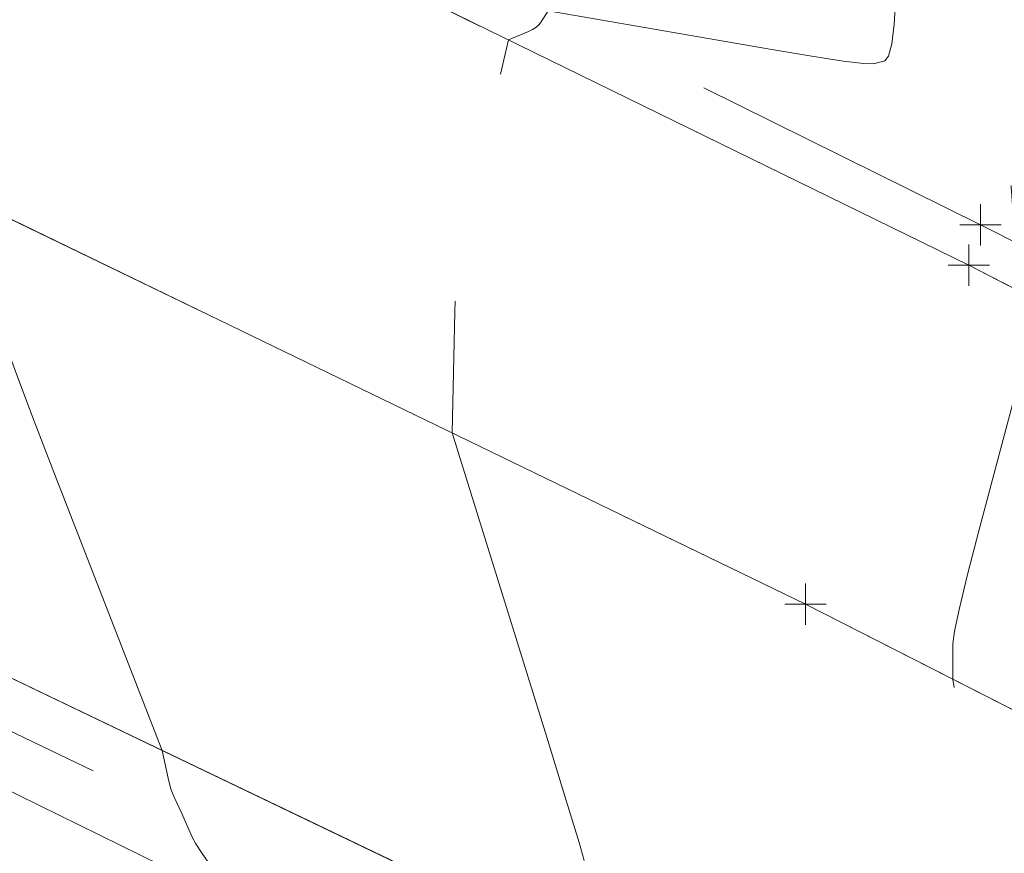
# Model space of a CAD drawing. Extents: x 1926935 to 1928139, y 199322 to 200300.
# Tile 585 of 656: x 1927263 to 1927287, y 200157 to 200177. Entities that reach past the tile are written whole.
import ezdxf

# ---------------------------------------------------------------- set-up
doc = ezdxf.new("R2010")
doc.units = 0
doc.header["$MEASUREMENT"] = 0
for name, pattern in [('CENTER LINE DOUBLE SOLID', [0]), ('DGN Style 2', [14.030764, 8.418458, -5.612305]), ('DGN Style 3', [19.643069, 14.030764, -5.612305]), ('DGN Style 4', [22.463252, 11.224611, -5.612305, 0.014031, -5.612305]), ('gasex', [0])]:
    doc.linetypes.add(name, pattern=pattern)
for name, color, linetype, lineweight in [('DT_X_Contour_Minor', 136, 'DGN Style 3', 0), ('DT_X_Terrain_Ground_Line', 92, 'DGN Style 3', 13), ('PM_X_CL_Double_Solid', 40, 'CENTER LINE DOUBLE SOLID', 0), ('PM_X_Edge_Line', 40, 'Continuous', 0), ('PV_X_COP', 4, 'DGN Style 4', 0), ('PV_X_EOP', 7, 'DGN Style 3', 0), ('PV_X_Shoulder', 30, 'DGN Style 3', 0), ('SV_X_Top_of_Bank', 97, 'DGN Style 2', 0), ('UT_X_Gas', 40, 'gasex', 0)]:
    doc.layers.add(name, color=color, linetype=linetype, lineweight=lineweight)
doc.layers.add('SV_X_Shot_Marker (Construction)', color=40, linetype='Continuous', lineweight=0, transparency=0.5)

# ---------------------------------------------------------------- blocks, each defined once
blk = doc.blocks.new('SVPT_580')
at = {"layer": 'SV_X_Shot_Marker (Construction)', "transparency": 33554495}
for p, q in [((0, 0.025), (0, -0.025)), ((-0.025, 0), (0.025, 0))]:
    blk.add_line(p, q, dxfattribs=at)
blk.add_point((0, 0), dxfattribs=at)
blk = doc.blocks.new('SVPT_581')
at = {"layer": 'SV_X_Shot_Marker (Construction)', "transparency": 33554495}
for p, q in [((0, 0.025), (0, -0.025)), ((-0.025, 0), (0.025, 0))]:
    blk.add_line(p, q, dxfattribs=at)
blk.add_point((0, 0), dxfattribs=at)
blk = doc.blocks.new('SVPT_582')
at = {"layer": 'SV_X_Shot_Marker (Construction)', "transparency": 33554495}
for p, q in [((0, 0.025), (0, -0.025)), ((-0.025, 0), (0.025, 0))]:
    blk.add_line(p, q, dxfattribs=at)
blk.add_point((0, 0), dxfattribs=at)
blk = doc.blocks.new('SVPT_583')
at = {"layer": 'SV_X_Shot_Marker (Construction)', "transparency": 33554495}
for p, q in [((0, 0.025), (0, -0.025)), ((-0.025, 0), (0.025, 0))]:
    blk.add_line(p, q, dxfattribs=at)
blk.add_point((0, 0), dxfattribs=at)
blk = doc.blocks.new('*U2117', base_point=(1927600.126, 199832.709, 682.609))
at = {"layer": 'DT_X_Contour_Minor', "flags": 128}
for points, elevation in [([(1927124.388, 200272.19), (1927138.059, 200263.728), (1927140.72, 200262.086), (1927142.842, 200260.785), (1927144.425, 200259.825), (1927145.471, 200259.206), (1927147.54, 200258.012), (1927148.343, 200257.561), (1927149.2, 200257.103), (1927150.111, 200256.637), (1927151.076, 200256.165), (1927153.72, 200254.895), (1927154.973, 200254.271), (1927156.747, 200253.35), (1927159.043, 200252.133), (1927161.86, 200250.619), (1927170.069, 200246.187), (1927173.013, 200244.593), (1927175.689, 200243.132), (1927178.095, 200241.807), (1927180.233, 200240.615), (1927185.575, 200237.617), (1927187.563, 200236.506), (1927189.522, 200235.422), (1927191.45, 200234.364), (1927193.348, 200233.332), (1927198.371, 200230.616), (1927200.288, 200229.586), (1927202.274, 200228.536), (1927204.327, 200227.464), (1927206.448, 200226.371), (1927214.262, 200222.371), (1927217.863, 200220.533), (1927223.249, 200217.793), (1927224.815, 200216.993), (1927226.623, 200216.06), (1927228.674, 200214.996), (1927230.967, 200213.799), (1927237.405, 200210.433), (1927239.598, 200209.283), (1927241.346, 200208.361), (1927242.65, 200207.665), (1927243.509, 200207.195), (1927245.21, 200206.246), (1927245.8, 200205.908), (1927246.294, 200205.608), (1927246.692, 200205.344), (1927246.995, 200205.118), (1927247.675, 200204.563), (1927248.241, 200204.17), (1927249.429, 200203.406), (1927251.239, 200202.273), (1927253.671, 200200.769), (1927260.987, 200196.266), (1927263.429, 200194.763), (1927265.269, 200193.631), (1927266.507, 200192.871), (1927267.143, 200192.482), (1927268.036, 200191.939), (1927268.57, 200191.569), (1927269.501, 200190.867), (1927270.831, 200189.832), (1927272.558, 200188.465), (1927281.548, 200181.308), (1927281.53, 200181.308), (1927281.467, 200181.307), (1927278.351, 200181.221), (1927262.524, 200183.965), (1927261.94, 200183.034), (1927261.927, 200183.016), (1927261.92, 200183.013), (1927261.906, 200182.957), (1927261.9, 200182.758), (1927261.864, 200181.239), (1927261.682, 200172.884), (1927262.521, 200170.188), (1927262.748, 200169.503), (1927263.071, 200168.6), (1927263.489, 200167.48), (1927264.003, 200166.144), (1927266.624, 200159.402), (1927266.773, 200158.732), (1927266.805, 200158.595), (1927266.841, 200158.473), (1927266.878, 200158.366), (1927266.917, 200158.273), (1927267.105, 200157.875), (1927267.358, 200157.303), (1927267.446, 200157.143), (1927267.598, 200156.905), (1927267.817, 200156.59), (1927268.1, 200156.199), (1927269.577, 200154.193), (1927271.189, 200153.022), (1927271.514, 200152.783), (1927271.798, 200152.569), (1927272.04, 200152.38), (1927272.241, 200152.215), (1927272.722, 200151.809), (1927273.028, 200151.559), (1927273.587, 200151.113), (1927274.397, 200150.473), (1927279.813, 200146.219), (1927283.311, 200143.48), (1927288.69, 200139.278), (1927289.626, 200137.73), (1927289.821, 200137.402), (1927290.004, 200137.082), (1927290.175, 200136.768), (1927290.335, 200136.462), (1927291.053, 200135.049), (1927289.326, 200135.75), (1927288.826, 200135.925), (1927288.064, 200136.15), (1927287.042, 200136.425), (1927285.759, 200136.749), (1927281.989, 200137.68), (1927280.637, 200138.036), (1927279.409, 200138.406), (1927278.305, 200138.789), (1927277.324, 200139.187), (1927273.037, 200141.072), (1927269.62, 200139.8), (1927268.648, 200139.249), (1927267.197, 200138.139), (1927265.266, 200136.472), (1927262.857, 200134.246), (1927255.792, 200127.568), (1927253.461, 200125.37), (1927251.767, 200123.785), (1927250.711, 200122.813), (1927250.291, 200122.455), (1927250.021, 200122.316), (1927249.881, 200122.231), (1927249.663, 200122.08), (1927249.366, 200121.864), (1927248.992, 200121.581), (1927247.888, 200120.741), (1927247.128, 200120.251), (1927245.674, 200119.41), (1927243.528, 200118.219), (1927240.688, 200116.678), (1927232.191, 200112.102), (1927229.283, 200110.51), (1927226.934, 200109.166), (1927225.144, 200108.071), (1927223.912, 200107.225), (1927219.465, 200103.855)], 646), ([(1927132.715, 200268.761), (1927142.119, 200262.94), (1927143.95, 200261.811), (1927145.409, 200260.915), (1927146.499, 200260.255), (1927147.218, 200259.83), (1927148.642, 200259.008), (1927149.194, 200258.698), (1927149.784, 200258.382), (1927150.41, 200258.062), (1927151.074, 200257.737), (1927152.893, 200256.864), (1927153.918, 200256.347), (1927155.628, 200255.449), (1927158.024, 200254.171), (1927161.105, 200252.512), (1927170.235, 200247.583), (1927173.443, 200245.847), (1927176.219, 200244.334), (1927178.565, 200243.045), (1927180.478, 200241.98), (1927185.007, 200239.439), (1927186.765, 200238.458), (1927188.643, 200237.421), (1927190.64, 200236.328), (1927192.756, 200235.179), (1927198.56, 200232.041), (1927200.708, 200230.886), (1927202.8, 200229.775), (1927204.836, 200228.71), (1927206.816, 200227.688), (1927212.021, 200225.023), (1927213.943, 200224.039), (1927215.806, 200223.088), (1927217.609, 200222.168), (1927223.926, 200218.956), (1927225.705, 200218.048), (1927227.614, 200217.065), (1927229.652, 200216.009), (1927231.819, 200214.879), (1927237.77, 200211.767), (1927239.822, 200210.69), (1927241.518, 200209.793), (1927242.856, 200209.075), (1927243.836, 200208.538), (1927245.974, 200207.344), (1927246.716, 200206.92), (1927247.337, 200206.542), (1927247.838, 200206.21), (1927248.219, 200205.925), (1927249.073, 200205.228), (1927249.671, 200204.804), (1927250.823, 200204.055), (1927252.528, 200202.98), (1927254.788, 200201.581), (1927261.553, 200197.417), (1927263.84, 200196.01), (1927265.631, 200194.909), (1927266.923, 200194.116), (1927267.718, 200193.63), (1927269.174, 200192.745), (1927269.874, 200192.278), (1927270.884, 200191.539), (1927272.202, 200190.528), (1927273.828, 200189.246), (1927278.578, 200185.464), (1927280.182, 200184.196), (1927281.43, 200183.225), (1927282.323, 200182.554), (1927282.86, 200182.18), (1927283.819, 200181.583), (1927284.13, 200181.293), (1927284.343, 200180.872), (1927284.459, 200180.321), (1927284.477, 200179.638), (1927284.395, 200177.643), (1927284.356, 200176.985), (1927284.298, 200176.508), (1927284.222, 200176.212), (1927284.128, 200176.096), (1927283.854, 200176.03), (1927283.62, 200176.033), (1927283.124, 200176.093), (1927282.366, 200176.208), (1927281.346, 200176.38), (1927275.973, 200177.313), (1927275.791, 200177.022), (1927275.744, 200176.962), (1927275.681, 200176.907), (1927275.601, 200176.856), (1927275.504, 200176.81), (1927275.017, 200176.604), (1927274.124, 200172.878), (1927273.954, 200172.101), (1927273.829, 200171.366), (1927273.749, 200170.674), (1927273.713, 200170.024), (1927273.649, 200167.09), (1927275.941, 200159.723), (1927276.383, 200158.296), (1927276.724, 200157.171), (1927276.967, 200156.35), (1927277.109, 200155.831), (1927277.543, 200154.116), (1927277.601, 200153.979), (1927277.619, 200153.927), (1927277.647, 200153.828), (1927277.686, 200153.683), (1927277.735, 200153.492), (1927277.989, 200152.492), (1927278.453, 200151.822), (1927278.583, 200151.637), (1927278.774, 200151.367), (1927279.025, 200151.014), (1927279.337, 200150.576), (1927280.934, 200148.336), (1927285.112, 200145.055), (1927285.997, 200144.361), (1927286.86, 200143.684), (1927287.7, 200143.026), (1927288.519, 200142.386), (1927290.674, 200140.702), (1927291.514, 200140.036), (1927292.416, 200139.299), (1927293.381, 200138.493), (1927294.41, 200137.617), (1927299.354, 200133.365), (1927299.701, 200132.276), (1927299.788, 200132.028), (1927299.902, 200131.749), (1927300.043, 200131.44), (1927300.21, 200131.101), (1927301.051, 200129.447), (1927291.93, 200133.151), (1927290.144, 200133.864), (1927288.697, 200134.416), (1927287.587, 200134.806), (1927286.816, 200135.036), (1927285.208, 200135.433), (1927284.632, 200135.585), (1927284.108, 200135.742), (1927283.637, 200135.906), (1927283.219, 200136.075), (1927281.391, 200136.879), (1927273.075, 200133.783), (1927271.251, 200132.952), (1927269.342, 200131.786), (1927267.35, 200130.286), (1927265.273, 200128.45), (1927259.623, 200123.109), (1927257.686, 200121.314), (1927256.113, 200119.934), (1927254.904, 200118.969), (1927254.06, 200118.42), (1927252.293, 200117.51), (1927251.375, 200116.954), (1927249.945, 200115.967), (1927248.003, 200114.549), (1927245.549, 200112.7), (1927238.323, 200107.196), (1927235.875, 200105.349), (1927233.951, 200103.935), (1927232.551, 200102.954), (1927231.675, 200102.407), (1927230.038, 200101.525), (1927229.478, 200101.218), (1927229.025, 200100.959), (1927228.68, 200100.748), (1927228.443, 200100.585), (1927227.586, 200099.936)], 647), ([(1927141.041, 200265.333), (1927146.18, 200262.153), (1927147.18, 200261.535), (1927147.977, 200261.046), (1927148.573, 200260.685), (1927148.965, 200260.453), (1927149.743, 200260.004), (1927150.045, 200259.835), (1927150.367, 200259.662), (1927150.71, 200259.487), (1927151.072, 200259.31), (1927152.066, 200258.833), (1927152.863, 200258.422), (1927154.51, 200257.547), (1927157.005, 200256.208), (1927160.349, 200254.405), (1927170.4, 200248.979), (1927173.872, 200247.101), (1927176.75, 200245.536), (1927179.034, 200244.284), (1927180.724, 200243.346), (1927184.439, 200241.261), (1927185.967, 200240.41), (1927187.764, 200239.421), (1927189.829, 200238.293), (1927192.164, 200237.027), (1927198.749, 200233.466), (1927201.128, 200232.185), (1927203.327, 200231.015), (1927205.345, 200229.955), (1927207.184, 200229.005), (1927211.845, 200226.618), (1927213.623, 200225.708), (1927217.356, 200223.804), (1927219.311, 200222.81), (1927224.603, 200220.119), (1927226.596, 200219.103), (1927228.604, 200218.07), (1927230.629, 200217.022), (1927232.67, 200215.959), (1927238.134, 200213.101), (1927240.047, 200212.097), (1927241.69, 200211.225), (1927243.062, 200210.486), (1927244.163, 200209.88), (1927246.739, 200208.442), (1927247.632, 200207.931), (1927248.38, 200207.476), (1927248.984, 200207.076), (1927249.442, 200206.733), (1927250.472, 200205.893), (1927251.101, 200205.438), (1927252.216, 200204.703), (1927253.817, 200203.688), (1927255.904, 200202.394), (1927262.118, 200198.569), (1927264.252, 200197.256), (1927265.992, 200196.187), (1927267.339, 200195.361), (1927268.293, 200194.779), (1927270.312, 200193.552), (1927271.178, 200192.988), (1927272.259, 200192.216), (1927273.557, 200191.236), (1927275.071, 200190.049), (1927279.396, 200186.606), (1927280.905, 200185.42), (1927282.19, 200184.444), (1927283.25, 200183.678), (1927284.085, 200183.122), (1927286.013, 200181.921), (1927286.639, 200181.366), (1927287.071, 200180.601), (1927287.309, 200179.628), (1927287.354, 200178.444), (1927287.213, 200175.01), (1927287.181, 200173.873), (1927287.188, 200173.039), (1927287.235, 200172.508), (1927287.322, 200172.279), (1927287.607, 200172.073), (1927287.724, 200171.985), (1927287.861, 200171.873), (1927288.019, 200171.739), (1927288.197, 200171.582), (1927289.075, 200170.798), (1927288.332, 200170.442), (1927288.19, 200170.375), (1927288.083, 200170.326), (1927288.011, 200170.295), (1927287.973, 200170.283), (1927287.88, 200170.267), (1927286.409, 200164.723), (1927286.134, 200163.661), (1927285.937, 200162.85), (1927285.819, 200162.29), (1927285.78, 200161.981), (1927285.782, 200161.126), (1927286.075, 200158.955), (1927286.175, 200158.369), (1927286.35, 200157.542), (1927286.6, 200156.474), (1927286.924, 200155.164), (1927288.612, 200148.489), (1927289.014, 200147.543), (1927289.092, 200147.356), (1927289.154, 200147.199), (1927289.199, 200147.074), (1927289.227, 200146.98), (1927289.32, 200146.612), (1927291.151, 200143.973), (1927291.498, 200143.472), (1927291.757, 200143.1), (1927291.927, 200142.857), (1927292.007, 200142.742), (1927292.175, 200142.507), (1927292.613, 200142.163), (1927292.706, 200142.09), (1927292.796, 200142.019), (1927292.884, 200141.95), (1927292.97, 200141.883), (1927293.196, 200141.706), (1927293.583, 200141.38), (1927294.571, 200140.534), (1927296.163, 200139.168), (1927298.357, 200137.282), (1927310.004, 200127.266), (1927310.561, 200125.516), (1927310.387, 200124.669), (1927310.35, 200124.509), (1927310.316, 200124.395), (1927310.284, 200124.326), (1927310.254, 200124.301), (1927310.177, 200124.295), (1927309.769, 200124.451), (1927308.603, 200124.922), (1927306.677, 200125.709), (1927303.994, 200126.811), (1927289.699, 200132.693), (1927287.53, 200131.868), (1927286.828, 200131.604), (1927285.652, 200131.164), (1927284.003, 200130.549), (1927281.88, 200129.758), (1927275.586, 200127.415), (1927273.322, 200126.458), (1927271.252, 200125.346), (1927269.374, 200124.078), (1927267.689, 200122.654), (1927263.453, 200118.65), (1927261.91, 200117.257), (1927260.459, 200116.082), (1927259.098, 200115.125), (1927257.829, 200114.386), (1927254.565, 200112.705), (1927253.136, 200111.881), (1927251.297, 200110.669), (1927249.047, 200109.068), (1927246.387, 200107.08), (1927233.017, 200096.896)], 648)]:
    blk.add_lwpolyline(points, dxfattribs=dict(at, elevation=elevation))

msp = doc.modelspace()

# ---------------------------------------------------------------- linework, layer by layer
at = {"layer": 'PM_X_CL_Double_Solid'}
msp.add_polyline3d([(1927094.717, 200243.979, 633.696), (1927122.635, 200232.817, 635.887), (1927150.38, 200221.463, 637.959), (1927178.746, 200209.823, 639.676), (1927205.405, 200198.457, 641.659), (1927231.369, 200187.071, 643.586), (1927257.496, 200174.91, 645.65), (1927282.212, 200162.944, 647.716), (1927307.961, 200149.83, 649.768)], dxfattribs=at)
at = {"layer": 'PM_X_Edge_Line', "color": 7}
for points in [[(1927098.021, 200253.149, 633.317), (1927126.235, 200241.696, 635.622), (1927153.889, 200230.397, 637.809), (1927182.961, 200218.549, 640.003), (1927209.378, 200207.312, 641.915), (1927235.148, 200195.629, 643.88), (1927261.722, 200183.109, 645.985), (1927286.164, 200171.149, 647.851), (1927311.728, 200158.009, 650.07)], [(1927297.661, 200143.889, 648.817), (1927275.678, 200155.064, 646.832), (1927253.103, 200165.881, 644.758), (1927230.431, 200176.195, 643.049), (1927208.26, 200185.844, 641.402), (1927184.959, 200195.679, 639.683), (1927161.681, 200205.214, 638.112), (1927138.939, 200214.419, 636.644), (1927115.328, 200224.094, 635.169), (1927088.924, 200234.78, 633.387)]]:
    msp.add_polyline3d(points, dxfattribs=at)
at = {"layer": 'PV_X_COP'}
msp.add_polyline3d([(1927094.717, 200243.979, 633.696), (1927122.635, 200232.817, 635.887), (1927150.38, 200221.463, 637.959), (1927178.746, 200209.823, 639.676), (1927205.405, 200198.457, 641.659), (1927231.369, 200187.071, 643.586), (1927257.496, 200174.91, 645.65), (1927282.212, 200162.944, 647.716), (1927307.961, 200149.83, 649.768)], dxfattribs=at)
at = {"layer": 'PV_X_EOP'}
for points in [[(1927098.021, 200253.149, 633.317), (1927126.235, 200241.696, 635.622), (1927153.889, 200230.397, 637.809), (1927182.961, 200218.549, 640.003), (1927209.378, 200207.312, 641.915), (1927235.148, 200195.629, 643.88), (1927261.722, 200183.109, 645.985), (1927286.164, 200171.149, 647.851), (1927311.728, 200158.009, 650.07)], [(1927297.661, 200143.889, 648.817), (1927275.678, 200155.064, 646.832), (1927253.103, 200165.881, 644.758), (1927230.431, 200176.195, 643.049), (1927208.26, 200185.844, 641.402), (1927184.959, 200195.679, 639.683), (1927161.681, 200205.214, 638.112), (1927138.939, 200214.419, 636.644), (1927115.328, 200224.094, 635.169), (1927088.924, 200234.78, 633.387)]]:
    msp.add_polyline3d(points, dxfattribs=at)
at = {"layer": 'PV_X_Shoulder'}
for points in [[(1927098.401, 200254.247, 633.219), (1927126.494, 200242.679, 635.504), (1927154.179, 200231.475, 637.658), (1927183.397, 200219.701, 639.934), (1927209.915, 200208.708, 641.89), (1927235.741, 200197.009, 643.943), (1927262.143, 200184.153, 645.972), (1927286.449, 200172.132, 647.779), (1927312.255, 200159.022, 649.952), (1927335.622, 200146.552, 651.69), (1927358.695, 200133.329, 653.558), (1927381.488, 200119.598, 655.272), (1927404.809, 200104.93, 657.036), (1927427.1, 200090.092, 658.721), (1927449.22, 200073.657, 660.281), (1927468.346, 200057.746, 661.638), (1927485.29, 200043.067, 662.852), (1927490.973, 200039.21, 663.128)], [(1927086.997, 200231.657, 633.069), (1927099.355, 200226.257, 633.71), (1927114.783, 200220.532, 634.687), (1927117.953, 200221.26, 635.131), (1927140.568, 200212.832, 636.542), (1927163.72, 200203.614, 638.184), (1927185.878, 200194.265, 639.689), (1927209.597, 200184.269, 641.405), (1927231.356, 200174.462, 642.928), (1927252.316, 200164.991, 644.612), (1927274.136, 200154.491, 646.66), (1927295.921, 200143.186, 648.582), (1927312.409, 200134.689, 650.077), (1927327.724, 200124.85, 651.304), (1927337.069, 200117.49, 651.895), (1927347.293, 200111.878, 652.535)]]:
    msp.add_polyline3d(points, dxfattribs=at)
at = {"layer": 'SV_X_Top_of_Bank'}
msp.add_polyline3d([(1927293.492, 200141.824, 648.117), (1927273.392, 200152.248, 646.329), (1927253.16, 200162.567, 644.584), (1927230.181, 200172.869, 642.658), (1927205.965, 200183.515, 640.769), (1927190.427, 200189.942, 639.618), (1927159.017, 200193.016, 635.707), (1927144.073, 200197.81, 634.893), (1927123.211, 200201.06, 633.581), (1927118.068, 200199.724, 633.642), (1927119.735, 200195.201, 633.693), (1927136.376, 200190.527, 634.576), (1927144.628, 200191.489, 634.292), (1927152.855, 200188.335, 635.216), (1927174.316, 200179.42, 637.249), (1927183.687, 200178.535, 637.485), (1927190.922, 200177.258, 637.673), (1927201.729, 200171.932, 638.625), (1927220.618, 200166.12, 640.836), (1927247.723, 200153.759, 643.036), (1927267.21, 200143.997, 645.303), (1927287.601, 200133.762, 647.743)], dxfattribs=at)
at = {"layer": 'UT_X_Gas'}
msp.add_polyline3d([(1927016.202, 200261.896, 628.522), (1927083.376, 200234.948, 633.077), (1927115.984, 200221.432, 634.97), (1927143.652, 200211.099, 636.791), (1927177.622, 200196.734, 638.94), (1927218.562, 200179.368, 641.96), (1927246.781, 200166.334, 644.16), (1927273.826, 200153.087, 646.549), (1927301.204, 200139.398, 649.127)], dxfattribs=at)

# ---------------------------------------------------------------- block references
at = {"layer": 'DT_X_Terrain_Ground_Line'}
msp.add_blockref('*U2117', (1927600.126, 199832.709, 682.609), dxfattribs=at)
at = {"layer": 'SV_X_Shot_Marker (Construction)', "transparency": 33554495, "xscale": 20, "yscale": 20, "zscale": 20}
for name, p in [('SVPT_580', (1927286.449, 200172.132, 647.779)), ('SVPT_581', (1927286.164, 200171.149, 647.851)), ('SVPT_582', (1927282.212, 200162.944, 647.716)), ('SVPT_583', (1927282.212, 200162.944, 647.716))]:
    msp.add_blockref(name, p, dxfattribs=at)

doc.saveas('drawing.dxf')
